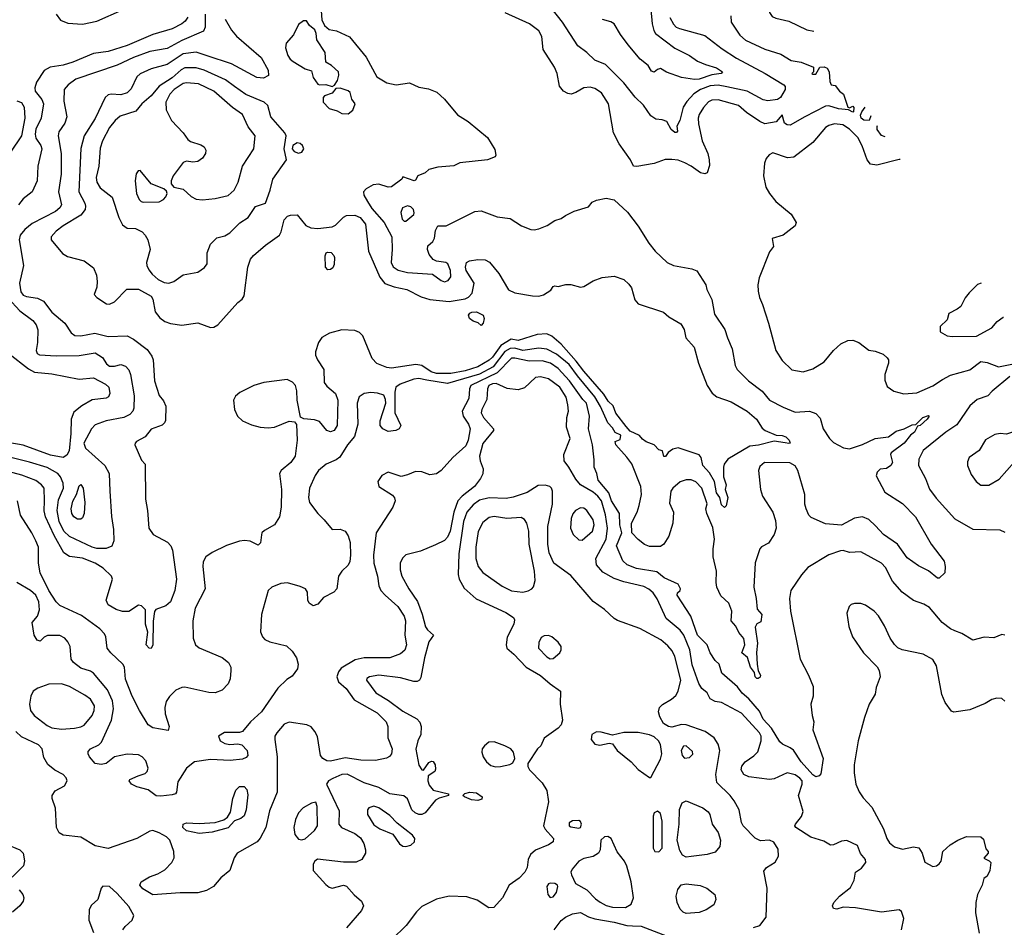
# Model space of a CAD drawing. Extents: x 1173029 to 1307123, y 522559 to 678521.
# Tile 423 of 623: x 1266213 to 1272361, y 607151 to 612821. Entities that reach past the tile are written whole.
import ezdxf

# ---------------------------------------------------------------- set-up
doc = ezdxf.new("R2010")
doc.units = 0

msp = doc.modelspace()

# ---------------------------------------------------------------- linework, layer by layer
at = {"layer": '0CON10XD'}
for points in [[(1270990.4, 613018.6), (1270965, 613007.8), (1270914.6, 612965.4), (1270895.8, 612925), (1270890, 612895), (1270894.2, 612865), (1270911.7, 612841.7), (1270935, 612830.6), (1271015, 612811.9), (1271127.8, 612757.8), (1271171.7, 612748.7)], [(1268090.8, 612935), (1268100, 612820), (1268116.7, 612785), (1268145, 612760), (1268191.7, 612751.7), (1268273.3, 612713.3), (1268376.5, 612586.5), (1268443.4, 612463.4), (1268506.3, 612426.3), (1268564.4, 612414.4), (1268646.4, 612426.4), (1268705, 612398.6), (1268765, 612388.6), (1268817.3, 612367.3), (1268866.7, 612325), (1268947.3, 612227.3), (1269013.8, 612185), (1269134, 612085), (1269179.5, 612009.5), (1269186.7, 611975), (1269182.5, 611965), (1269135, 611945.6), (1268962.3, 611927.7), (1268925, 611907.5), (1268825, 611900), (1268767.5, 611885), (1268745.7, 611864.3), (1268700, 611845), (1268685, 611817.5), (1268676.1, 611813.9), (1268605, 611840), (1268600, 611825), (1268535, 611776.5), (1268515, 611775.5), (1268455, 611794.1), (1268421, 611789), (1268376.7, 611765), (1268360.5, 611745), (1268362.1, 611725), (1268384.2, 611685.8), (1268411.6, 611641.6), (1268489.7, 611555), (1268536, 611465), (1268540, 611385), (1268532.5, 611305), (1268545, 611276), (1268577.2, 611257.2), (1268635, 611242.5), (1268791.2, 611231.2), (1268845, 611192.2), (1268865, 611184.3), (1268889.3, 611190.7), (1268904.4, 611215), (1268903.3, 611255), (1268886.4, 611295), (1268873.3, 611305), (1268815, 611313.3), (1268795, 611323.5), (1268770, 611355), (1268758.9, 611385), (1268762.2, 611407.8), (1268792, 611435), (1268804.3, 611455.7), (1268809, 611505), (1268825, 611533.3), (1268877.2, 611532.8), (1269055, 611622), (1269095, 611627.5), (1269195, 611590), (1269275, 611579.2), (1269347.5, 611532.5), (1269405, 611510.8), (1269425, 611508), (1269455.7, 611514.3), (1269507.5, 611535), (1269555, 611566.2), (1269595, 611578), (1269621.7, 611598.3), (1269675, 611624), (1269765, 611651.2), (1269788.3, 611681.7), (1269815, 611694), (1269875.9, 611705.9), (1269925, 611696.2), (1270008.6, 611618.6), (1270075, 611531.2), (1270140.8, 611425), (1270182, 611375), (1270256.7, 611305), (1270295.9, 611285.9), (1270410, 611265), (1270441.7, 611251.7), (1270498, 611165), (1270504, 611135), (1270535, 611072.5), (1270551.3, 610981.3), (1270616.4, 610886.4), (1270632.5, 610832.5), (1270661.5, 610765), (1270679.7, 610659.7), (1270694, 610635), (1270763.1, 610565), (1270850.1, 610500.1), (1270895, 610443.8), (1270980.5, 610400.5), (1271055, 610369.4), (1271145.6, 610375.6), (1271185, 610361.4), (1271210.6, 610330.6), (1271230, 610265), (1271270, 610205), (1271295, 610180), (1271357.2, 610147.2), (1271395, 610140.4), (1271475, 610167.7), (1271555, 610204.4), (1271637.5, 610215), (1271685, 610250), (1271735, 610264.3), (1271785, 610290), (1271807.7, 610292.3), (1271851.9, 610335), (1271888.8, 610348.8), (1271892.5, 610345), (1271879.5, 610325), (1271835, 610285.7), (1271818.3, 610281.7), (1271800.7, 610245), (1271775, 610224.5), (1271735, 610175.5), (1271654.7, 610115), (1271650.6, 610105), (1271662.8, 610055), (1271653.5, 610035), (1271625, 610016.6), (1271585, 610013.8), (1271566.5, 609995), (1271562, 609972), (1271615, 609870), (1271725, 609798.5), (1271806.7, 609715), (1271905.4, 609545.4), (1271985, 609437.5), (1271992.5, 609405), (1271990, 609365), (1271955, 609332.5), (1271945, 609332.5), (1271887.3, 609377.3), (1271825, 609410), (1271755, 609460), (1271694.7, 609544.7), (1271606.9, 609605), (1271557.9, 609657.9), (1271515, 609698), (1271475, 609714.8), (1271425, 609706.5), (1271345, 609662.9), (1271245, 609670.4), (1271155, 609711.8), (1271141.5, 609725), (1271123.5, 609765), (1271116.5, 609795), (1271115.3, 609855), (1271071.9, 610005), (1271055, 610033.6), (1271022.4, 610052.4), (1270864.7, 610055.3), (1270835, 610030), (1270825.5, 610005), (1270838.1, 609885), (1270850.8, 609845), (1270916.2, 609745), (1270933, 609693), (1270936.2, 609645), (1270923.3, 609605), (1270889.3, 609550.7), (1270845, 609527.5), (1270833.8, 609515), (1270805, 609427.5), (1270796.6, 609276.6), (1270812.7, 609205), (1270817.4, 609137.4), (1270847.9, 609105), (1270841.5, 609058.5), (1270815, 609046.7), (1270805.9, 609025), (1270819.5, 608925), (1270812.9, 608867.1), (1270817, 608795), (1270823.5, 608753.5), (1270839.4, 608725), (1270836.7, 608713.3), (1270825, 608705.5), (1270815, 608705.5), (1270806.2, 608715), (1270801.8, 608741.8), (1270776.3, 608775), (1270756.9, 608836.9), (1270721.8, 608865), (1270741.8, 608915), (1270735, 608956), (1270702.8, 608992.8), (1270685, 609032.5), (1270655.7, 609065), (1270659.4, 609125), (1270641.4, 609175), (1270590.9, 609220.9), (1270566.6, 609276.6), (1270561.8, 609305), (1270564.5, 609375), (1270544, 609465), (1270543.1, 609515), (1270550.9, 609575), (1270541.3, 609648.7), (1270503.8, 609735), (1270498.4, 609765), (1270505.5, 609795.5), (1270473.3, 609893.3), (1270435, 609933.1), (1270405, 609947.1), (1270375, 609947.1), (1270336.4, 609933.6), (1270290.8, 609895), (1270278.1, 609875), (1270269.7, 609799.7), (1270296, 609745), (1270291.4, 609675), (1270266.9, 609595), (1270236.2, 609543.8), (1270215, 609530), (1270145, 609529.1), (1270115, 609542.5), (1270074.5, 609574.5), (1270036.2, 609616.2), (1270033.7, 609676.3), (1270069.1, 609745), (1270081.8, 609785), (1270095.8, 609855), (1270091.4, 609905), (1270035.6, 610045.6), (1270005, 610088.8), (1269935.6, 610165.6), (1269931.2, 610185), (1269961.9, 610198.1), (1269967.3, 610225), (1269931.5, 610241.5), (1269915, 610270.5), (1269885, 610302.5), (1269839.3, 610405), (1269805.3, 610465), (1269697.2, 610595), (1269645, 610667.5), (1269565, 610731.7), (1269505, 610762.2), (1269455, 610769.2), (1269355.4, 610754.6), (1269305, 610769.4), (1269275, 610767.8), (1269242.1, 610747.9), (1269168.7, 610651.3), (1269085, 610605.5), (1268885, 610548.8), (1268755, 610569.5), (1268705, 610578.6), (1268675, 610575.2), (1268590, 610545), (1268562, 610525), (1268556.2, 610495), (1268556.7, 610365), (1268593.8, 610285), (1268583.3, 610265), (1268562.5, 610255), (1268515, 610248.9), (1268481.2, 610265), (1268463.8, 610285), (1268463.8, 610315), (1268498.8, 610425), (1268498.3, 610448.3), (1268486.7, 610475), (1268448.5, 610488.5), (1268405, 610491.2), (1268364.7, 610485.3), (1268332.1, 610465), (1268320.7, 610425), (1268324.6, 610295), (1268303.1, 610216.9), (1268260.8, 610165), (1268212.2, 610087.8), (1268189.3, 610070.7), (1268126.5, 610043.5), (1268080, 610005), (1268057.3, 609972.7), (1268022.5, 609895), (1268016.9, 609835), (1268022.9, 609805), (1268075, 609736), (1268115.4, 609695.4), (1268165, 609636.7), (1268215, 609637.5), (1268245, 609625.8), (1268265, 609596.2), (1268276.2, 609555), (1268279.6, 609475), (1268274.7, 609435.3), (1268265, 609413.3), (1268224.4, 609375), (1268204.4, 609345), (1268194.4, 609265), (1268174.2, 609245), (1268109.6, 609210.4), (1268075, 609169.2), (1268045, 609158.6), (1268020, 609175), (1268012.9, 609195), (1268011.4, 609245), (1267997.5, 609265), (1267965, 609280.9), (1267886.6, 609303.4), (1267845, 609299.1), (1267788.8, 609275), (1267765.8, 609255), (1267722.9, 609105), (1267717, 608997), (1267730, 608965), (1267745, 608949.4), (1267775, 608933.6), (1267879.5, 608909.5), (1267915.7, 608875.7), (1267942.7, 608835), (1267952, 608795), (1267947.1, 608765), (1267915, 608720), (1267881.9, 608698.1), (1267825.6, 608644.4), (1267723.6, 608496.4), (1267655, 608434.3), (1267605.4, 608374.6), (1267585, 608368.1), (1267491.7, 608368.3), (1267454, 608345), (1267465, 608316.2), (1267495, 608298.1), (1267525, 608293.1), (1267575, 608298), (1267600.5, 608290.5), (1267633.3, 608255), (1267637.5, 608225), (1267628.3, 608211.7), (1267605, 608201.2), (1267527, 608193), (1267405, 608199.5), (1267305, 608184.6), (1267255.3, 608144.7), (1267200.5, 608059.5), (1267193.3, 607995), (1267185.7, 607984.3), (1267165, 607977.5), (1267095, 607969.2), (1267065, 607972), (1267015, 608010), (1266945, 608027.5), (1266912, 608045), (1266896.2, 608065), (1266901.2, 608075), (1266952.4, 608097.6)], [(1266442.1, 612855), (1266467.3, 612817.3), (1266515, 612799.1), (1266605, 612793.5), (1266695, 612811.1), (1266855, 612882)], [(1270654.4, 612845), (1270656.4, 612805), (1270710, 612725), (1270745, 612692.9), (1270865, 612637.7), (1270965, 612605.7), (1271030, 612565), (1271092.5, 612555), (1271170, 612525), (1271170, 612495), (1271160, 612485), (1271165, 612480), (1271185, 612480), (1271210, 612525), (1271236, 612526), (1271255, 612517.5), (1271267.5, 612495), (1271272.5, 612435), (1271280, 612415), (1271305, 612410), (1271332.5, 612375), (1271357.5, 612355), (1271383.6, 612273.6), (1271395, 612270), (1271415, 612280), (1271421.7, 612271.7), (1271420, 612245), (1271415, 612244), (1271387.5, 612257.5), (1271325, 612263.7), (1271265, 612282.2), (1271245, 612281.1), (1271115.6, 612215), (1271025, 612161.9), (1271005, 612163.3), (1270988.1, 612175), (1270975, 612226.7), (1270936.8, 612183.2), (1270865, 612171.2), (1270835, 612184.5), (1270751.7, 612241.7), (1270701.2, 612285), (1270575, 612320.8), (1270535, 612319.2), (1270515, 612307.5), (1270483.3, 612273.3), (1270455, 612228.6), (1270449.3, 612205), (1270450.7, 612170.7), (1270474.6, 612065), (1270510, 611985), (1270519.1, 611945), (1270520.3, 611909.7), (1270505, 611863.3), (1270492, 611858), (1270465, 611863.6), (1270406.8, 611906.8), (1270367.4, 611927.4), (1270325, 611942.7), (1270285, 611948.5), (1270242.6, 611947.4), (1270175, 611922.9), (1270067, 611903), (1270045, 611906.2), (1270026.2, 611946.2), (1269956, 612045), (1269920, 612115), (1269890, 612295), (1269845.5, 612365), (1269805, 612391.1), (1269775, 612398.7), (1269735, 612394.5), (1269685, 612365.6), (1269656.1, 612356.1), (1269635, 612360), (1269608.8, 612375), (1269584.2, 612405), (1269568.9, 612485), (1269553.1, 612525), (1269482.2, 612635), (1269474.4, 612715), (1269455, 612750.6), (1269397.5, 612795), (1269245, 612864.3)], [(1270271.8, 612835), (1270295, 612794), (1270312.5, 612775), (1270333.8, 612765), (1270491.2, 612721.2), (1270599.4, 612639.4), (1270689.9, 612579.9), (1270867.8, 612485), (1270984.4, 612415), (1270993.1, 612403.1), (1270992, 612385), (1270963.8, 612335), (1270945, 612322.9), (1270885, 612314.2), (1270855, 612320.8), (1270755.1, 612375.1), (1270628.8, 612401.2), (1270575, 612412.1), (1270525, 612406.8), (1270465, 612384.5), (1270422.5, 612357.5), (1270379.1, 612310.9), (1270356, 612275), (1270335, 612192), (1270317.1, 612155), (1270320.4, 612125), (1270315, 612115.7), (1270305, 612116.9), (1270280.7, 612135), (1270255, 612184.4), (1270225, 612195.5), (1270185, 612200), (1270155, 612220), (1270107.6, 612287.6), (1270056.4, 612336.4), (1269986.3, 612426.4), (1269871.3, 612541.3), (1269805, 612567.5), (1269755, 612615.7), (1269698.3, 612658.3), (1269602.5, 612805), (1269531.8, 612895)], [(1270153.3, 612885), (1270161.9, 612795), (1270172.9, 612752.9), (1270183.8, 612735), (1270305, 612643.1), (1270396.3, 612596.4), (1270445, 612562.1), (1270495, 612540), (1270565, 612519.7), (1270602.5, 612495), (1270594.3, 612485.7), (1270535, 612477.2), (1270455, 612448.9), (1270427, 612447), (1270345, 612458.9), (1270252.2, 612492.2), (1270215, 612516.5), (1270195, 612510.4), (1270175, 612492.2), (1270158.7, 612498.7), (1270137.5, 612535), (1270087.5, 612575), (1270013, 612663), (1269965, 612727.5), (1269925.6, 612795), (1269905, 612807.3), (1269852.7, 612822.7)], [(1267371.6, 612855), (1267371.9, 612775), (1267360.3, 612749.7), (1267225, 612691.6), (1267135, 612640.8), (1267025, 612621.5), (1266924.2, 612585.8), (1266823, 612537), (1266565, 612450), (1266515.3, 612414.7), (1266490.6, 612385), (1266488.8, 612311.2), (1266507.5, 612215), (1266494.5, 612175), (1266458.9, 612121.1), (1266453.1, 612095), (1266472.8, 611985), (1266472, 611855), (1266455.4, 611744.6), (1266473.8, 611665), (1266463.8, 611645), (1266437.7, 611622.3), (1266292.1, 611547.9), (1266245, 611509.6), (1266216.5, 611475), (1266211.1, 611445), (1266237.5, 611285), (1266211.8, 611175), (1266221.2, 611121.2), (1266235, 611099.5), (1266255, 611090.8), (1266325, 611081.8), (1266361.9, 611061.9), (1266415, 610993.1), (1266495.6, 610925), (1266535.4, 610865.4), (1266558.7, 610848.7), (1266595, 610845.4), (1266682.4, 610862.4), (1266765, 610841.2), (1266885.4, 610845.4), (1266925, 610825.6), (1267010.3, 610760.3), (1267038.8, 610718.8), (1267046.2, 610695), (1267054.2, 610565), (1267084.1, 610474.1), (1267110.5, 610440.5), (1267126.1, 610406.1), (1267123.8, 610316.2), (1267118.3, 610301.7), (1267102.3, 610287.7), (1267035, 610263.8), (1266997.5, 610215), (1266943.3, 610185), (1266933.8, 610175), (1266933.3, 610165), (1266975, 610070), (1266997.5, 610045), (1267000, 609825), (1267012, 609755), (1267019.4, 609645), (1267047.1, 609605), (1267135.9, 609555.9), (1267158.1, 609535), (1267167, 609507), (1267191.9, 609325), (1267183.1, 609255), (1267155.3, 609184.7), (1267125, 609159.4), (1267063.9, 609136.1), (1267056.1, 609123.9), (1267047.3, 609062.7), (1267045.8, 608915), (1267035, 608893.3), (1267022.5, 608895), (1267003.8, 608915), (1267013.9, 608993.9), (1267000, 609045), (1267000, 609135), (1266975, 609160), (1266955, 609163.3), (1266895.9, 609124.1), (1266855.8, 609124.2), (1266815, 609135.8), (1266765.6, 609165.6), (1266754.2, 609195), (1266793.1, 609325), (1266787.1, 609345), (1266734.5, 609395), (1266685, 609426.4), (1266605, 609456.7), (1266525, 609467.9), (1266489.3, 609489.3), (1266428.4, 609598.4), (1266374.7, 609715), (1266367, 609753), (1266369.1, 609815), (1266365.5, 609895), (1266350.5, 609915), (1266315, 609942.3), (1266226.4, 609976.4), (1266015, 610031.9)], [(1267497.2, 612825), (1267535.4, 612755), (1267567.8, 612717.8), (1267721.9, 612585), (1267765.7, 612505), (1267767.3, 612472.7), (1267735, 612455.8), (1267695, 612459.4), (1267536.2, 612546.2), (1267383.8, 612596.2), (1267315, 612617.6), (1267235, 612607.7), (1267135, 612540.3), (1267035, 612513.1), (1266965, 612482.9), (1266945, 612463.1), (1266910.5, 612389.5), (1266885, 612363.4), (1266845, 612351.1), (1266783.6, 612356.4), (1266765, 612350.6), (1266748.1, 612335), (1266685, 612204.4), (1266616.2, 612095), (1266595.4, 612015.4), (1266582.8, 611745), (1266619.4, 611675), (1266624.7, 611655), (1266621.8, 611635), (1266595, 611600.4), (1266485, 611533.9), (1266440.5, 611499.5), (1266410, 611465), (1266409.4, 611445), (1266480.2, 611360.2), (1266511.7, 611341.7), (1266615, 611314.4), (1266675, 611270.8), (1266692.2, 611225), (1266698.1, 611185), (1266695, 611150), (1266679.4, 611105), (1266694.3, 611085), (1266755, 611046.1), (1266775, 611044.6), (1266805, 611059.2), (1266883.1, 611136.9), (1266955, 611137.3), (1267035, 611094.2), (1267045.6, 611075), (1267059.4, 610995), (1267088.8, 610958.8), (1267119.2, 610935), (1267155, 610922), (1267225, 610912), (1267325, 610926.9), (1267405, 610897.6), (1267425, 610900.2), (1267450, 610915), (1267575.8, 611054.2), (1267602.3, 611075), (1267615.2, 611095), (1267638.9, 611275), (1267655.2, 611324.8), (1267672.7, 611347.3), (1267748, 611412), (1267835.4, 611474.6), (1267846.7, 611495), (1267865, 611570.8), (1267885, 611594.4), (1267905, 611600.8), (1267945, 611602.5), (1267999.2, 611535), (1268030.9, 611520.9), (1268075, 611515.8), (1268165, 611526.9), (1268185, 611538.2), (1268235, 611586.9), (1268255, 611596.7), (1268305, 611599.2), (1268339.5, 611585), (1268372.8, 611542.8), (1268392.2, 611375), (1268461.8, 611211.8), (1268492.6, 611172.6), (1268552.2, 611152.2), (1268631.1, 611135), (1268719.2, 611089.2), (1268773.9, 611073.9), (1268895, 611060), (1268995, 611076.8), (1269015, 611086.5), (1269037.6, 611112.4), (1269051.5, 611175), (1269000.9, 611255), (1268996.9, 611275), (1269002.2, 611305), (1269022.5, 611315), (1269075, 611323.1), (1269120.3, 611320.3), (1269146.6, 611306.6), (1269205, 611236), (1269265, 611133.3), (1269305.3, 611115.3), (1269415, 611095.9), (1269455, 611094.1), (1269485, 611102.9), (1269529.1, 611130.9), (1269545, 611154.4), (1269555, 611157.5), (1269575, 611154.4), (1269624.3, 611165.7), (1269654.3, 611165.7), (1269715, 611150.6), (1269735, 611153.1), (1269795, 611188.6), (1269849.7, 611210.3), (1269925, 611218), (1269985, 611197.5), (1270017.8, 611167.8), (1270033.3, 611145), (1270055, 611070), (1270075, 611045.7), (1270233.6, 610993.6), (1270266.2, 610965), (1270341.2, 610921.2), (1270362.5, 610885), (1270372.6, 610832.6), (1270424, 610775), (1270452, 610675), (1270506.5, 610535), (1270537.5, 610487.5), (1270565.3, 610465.3), (1270655, 610434.3), (1270755, 610375.7), (1270814.2, 610325), (1270849.5, 610269.5), (1270868, 610255), (1270935.9, 610225.9), (1270975, 610223.1), (1270996.2, 610215), (1271018.2, 610195), (1271023.9, 610176.1), (1271015, 610172.5), (1270992.5, 610177.5), (1270925, 610188.6), (1270826.6, 610163.4), (1270773, 610157), (1270635.4, 610075), (1270611.8, 610045), (1270607.9, 610025), (1270607.6, 609965), (1270624.8, 609915), (1270618.7, 609885), (1270634.8, 609835), (1270625, 609783.3), (1270615, 609773.1), (1270595, 609789.2), (1270585.5, 609835.5), (1270564.6, 609865), (1270552.3, 609935), (1270520.6, 609990.6), (1270479.1, 610035), (1270467.5, 610085), (1270455, 610102.2), (1270325, 610146.4), (1270291.9, 610138.1), (1270262.7, 610117.3), (1270245, 610092.5), (1270235, 610093.1), (1270228, 610128), (1270205, 610133.4), (1270175, 610164.8), (1270125, 610184), (1270101.2, 610201.2), (1270084.3, 610224.3), (1270025, 610250.7), (1270000, 610280), (1269935, 610362.7), (1269919.4, 610409.4), (1269887.1, 610437.1), (1269860.8, 610480.8), (1269735.1, 610625), (1269688.6, 610688.6), (1269595, 610793.1), (1269535, 610842.9), (1269505, 610858.9), (1269445, 610854.8), (1269325, 610816.8), (1269281.3, 610825), (1269217.7, 610785), (1269165, 610711.7), (1269145, 610693.8), (1269075, 610651.6), (1268995, 610627.7), (1268905, 610609.7), (1268815, 610611.5), (1268781.7, 610621.7), (1268725, 610661.3), (1268687.3, 610667.3), (1268535, 610643.6), (1268505, 610648.4), (1268443, 610673), (1268414.1, 610704.1), (1268355.8, 610845.8), (1268335, 610865.9), (1268305, 610878.8), (1268225, 610884.1), (1268147.5, 610862.5), (1268100.9, 610835), (1268078.2, 610805), (1268059.4, 610745), (1268060, 610725), (1268072.5, 610695), (1268112, 610635), (1268114.2, 610555), (1268131.7, 610531.7), (1268185.4, 610485.4), (1268200.5, 610445), (1268196.4, 610285), (1268177.8, 610255), (1268155, 610245.5), (1268131.4, 610255), (1268085, 610310), (1268055, 610320.4), (1267988, 610328), (1267967.7, 610337.7), (1267945.5, 610445), (1267943, 610503), (1267934.5, 610535), (1267917.2, 610557.2), (1267884.1, 610574.1), (1267738.8, 610555), (1267675, 610535.3), (1267588.1, 610491.9), (1267560.7, 610469.3), (1267549.4, 610445), (1267554.7, 610385), (1267573.3, 610343.3), (1267605, 610315.9), (1267660.5, 610290.5), (1267715, 610274.6), (1267765, 610270.4), (1267805, 610276.1), (1267895, 610312.7), (1267929.2, 610309.2), (1267942.7, 610292.7), (1267946.9, 610195), (1267932.7, 610095), (1267906.7, 610055), (1267845.8, 610005), (1267835.6, 609985), (1267848.2, 609885), (1267845.3, 609774.7), (1267835.5, 609715), (1267805, 609665.7), (1267741.1, 609628.9), (1267726.2, 609615), (1267723.3, 609603.3), (1267717, 609553), (1267701.7, 609538.3), (1267652.7, 609562.7), (1267617.8, 609567.8), (1267585, 609563.6), (1267505, 609535.3), (1267415, 609491.9), (1267376.2, 609465), (1267358.9, 609435), (1267356, 609405), (1267370.6, 609265), (1267310, 609145), (1267294.3, 609065), (1267297, 608957), (1267311.2, 608915), (1267335, 608897.1), (1267477, 608837), (1267517.1, 608805), (1267531.9, 608775), (1267532.2, 608755), (1267526.7, 608703.3), (1267515, 608672), (1267478.1, 608631.9), (1267433.4, 608616.6), (1267395, 608618.4), (1267245, 608650), (1267225, 608648.5), (1267187.5, 608632.5), (1267148.1, 608591.9), (1267128.7, 608561.3), (1267119.2, 608525), (1267121.8, 608485), (1267146, 608405), (1267140, 608380), (1267045, 608396.4), (1267015.3, 608415.3), (1266960.5, 608505), (1266915.4, 608595), (1266875, 608700), (1266867.5, 608775), (1266858.5, 608795), (1266781.8, 608865), (1266759.1, 608895), (1266751.2, 608965), (1266743.8, 608985), (1266714.8, 609014.8), (1266598.8, 609098.8), (1266465, 609160.4), (1266440.9, 609185), (1266395.3, 609255), (1266341.2, 609365), (1266330.9, 609425), (1266330.4, 609525), (1266314.7, 609564.7), (1266289.2, 609615), (1266217.5, 609725), (1266199.5, 609815)], [(1267263.2, 612836.8), (1267247.2, 612812.8), (1267225, 612796), (1267165, 612764), (1267045, 612729.1), (1266885, 612659.8), (1266765, 612622.7), (1266675, 612610.8), (1266545.2, 612554.8), (1266485, 612537.5), (1266404.7, 612525.3), (1266366, 612504), (1266319.2, 612430.8), (1266307.5, 612395), (1266310.7, 612375), (1266351.4, 612321.4), (1266362.8, 612295), (1266348.1, 612205), (1266315, 612136.9), (1266309.1, 612105), (1266315, 612080), (1266344.7, 612035), (1266351.2, 612015), (1266327.5, 611905), (1266323.1, 611815), (1266290.8, 611745), (1266235, 611702.2), (1266205.3, 611664.7)], [(1268165, 612404), (1268178.1, 612411.9), (1268197.9, 612442.1), (1268205.6, 612475), (1268203.1, 612495), (1268160.4, 612535), (1268125.3, 612555.3), (1268120.3, 612615), (1268069.2, 612695), (1268065.3, 612735), (1268056.7, 612756.7), (1268022.5, 612785), (1268005, 612814.2), (1267985, 612814.3), (1267955, 612790), (1267923.1, 612726.9), (1267876.5, 612675), (1267873.8, 612645), (1267887.4, 612597.4), (1267902.2, 612575), (1267920.7, 612560.7), (1267995, 612514.6), (1268035, 612501.2), (1268045, 612460), (1268075, 612418.6), (1268085, 612413.3), (1268124.3, 612415.7), (1268165, 612404)], [(1267145, 611174.7), (1267175, 611184.6), (1267235, 611228), (1267325, 611244), (1267367.8, 611272.2), (1267383.7, 611296.3), (1267384.6, 611365.4), (1267405, 611419.2), (1267445, 611458.8), (1267495, 611471.2), (1267525, 611488.8), (1267588.3, 611551.7), (1267640, 611585), (1267685, 611653.3), (1267747.5, 611675), (1267778.1, 611755), (1267793.3, 611825), (1267878.6, 611945), (1267864.4, 612015), (1267878.1, 612095), (1267868.2, 612115), (1267782.2, 612215), (1267762.9, 612285), (1267740, 612305), (1267625, 612354.1), (1267554.5, 612404.5), (1267498.9, 612445), (1267365, 612505.7), (1267315, 612519.5), (1267245, 612519.8), (1267222, 612508), (1267165, 612458), (1267083.7, 612406.3), (1267035, 612345.4), (1266977.1, 612295), (1266939.6, 612250.4), (1266841.7, 612218.3), (1266809.4, 612190.6), (1266775, 612147.8), (1266729.7, 612065), (1266715, 612018.8), (1266706.6, 611905), (1266691.3, 611835), (1266694.6, 611805), (1266715, 611771.4), (1266791.8, 611711.8), (1266832.5, 611585), (1266855, 611538.9), (1266885, 611519.1), (1266937.4, 611517.4), (1266978.6, 611495), (1266997.8, 611475), (1267013.5, 611445), (1267028.8, 611385), (1267005.4, 611305), (1267006.9, 611285), (1267018.8, 611258.8), (1267040.6, 611230.6), (1267078.3, 611198.3), (1267115, 611179.1), (1267145, 611174.7)], [(1267355, 611696.2), (1267435, 611704.8), (1267515, 611722.8), (1267551.8, 611755), (1267577.9, 611805), (1267605, 611906.2), (1267674.4, 612015), (1267684.3, 612095), (1267640.8, 612150.8), (1267605, 612229.6), (1267541.7, 612271.7), (1267426.4, 612375), (1267329.3, 612420.7), (1267255, 612427.3), (1267235, 612422.9), (1267178, 612385), (1267151.8, 612355), (1267125.3, 612305), (1267128.4, 612258.4), (1267160.9, 612190.9), (1267234.5, 612115), (1267263.2, 612073.2), (1267280.2, 612060.2), (1267345, 612039.6), (1267365.9, 612025.9), (1267376.7, 612005), (1267373.1, 611985), (1267354.2, 611955), (1267325, 611935.7), (1267295, 611931.1), (1267255, 611937.5), (1267235, 611929.2), (1267172.5, 611845), (1267160, 611815), (1267158.8, 611795), (1267175.7, 611775.7), (1267235, 611761.8), (1267285, 611716), (1267315, 611699.5), (1267355, 611696.2)], [(1268265, 612233.1), (1268293.1, 612255), (1268307.3, 612295), (1268287.9, 612325), (1268276.4, 612366.4), (1268265, 612377.1), (1268215, 612394.2), (1268188.3, 612391.7), (1268165, 612361.4), (1268116.2, 612345), (1268108.1, 612335), (1268108.2, 612305), (1268145, 612266.7), (1268195, 612251.4), (1268225, 612234.4), (1268265, 612233.1)], [(1266195, 612314.4), (1266225, 612304.3), (1266240.9, 612275), (1266246.4, 612205), (1266224.1, 612095), (1266156.9, 611993.1)], [(1271528.5, 612220.7), (1271518.3, 612191.7), (1271485, 612192.5), (1271466.7, 612205), (1271462.5, 612225), (1271472.5, 612245), (1271491.6, 612275.3)], [(1271709.9, 611947.5), (1271705, 611948.2), (1271565, 611912.3), (1271525, 611918.5), (1271505.3, 611945.3), (1271473.4, 612033.4), (1271446.5, 612085), (1271395, 612136.1), (1271352.5, 612165), (1271300.3, 612169.7), (1271265, 612160.8), (1271245, 612148.2), (1271165, 612052.9), (1271047.2, 611962.8), (1271008.3, 611958.3), (1270915, 611988.8), (1270893, 611977), (1270875, 611953.3), (1270864.2, 611925), (1270858.6, 611845), (1270872.5, 611775), (1270894.2, 611734.2), (1270934.4, 611684.4), (1271030, 611605), (1271061.2, 611555), (1271055, 611533.3), (1270980, 611475), (1270912.5, 611455), (1270920, 611405), (1270895, 611370), (1270831.2, 611208.8), (1270822.5, 611165), (1270824.3, 611125), (1270831.9, 611085), (1270852, 611042), (1270889.5, 610925), (1270935, 610753.3), (1270975, 610691.2), (1271035, 610632.9), (1271105, 610620.8), (1271165, 610640.8), (1271235.6, 610684.4), (1271295.6, 610754.4), (1271341.2, 610795), (1271385, 610817.5), (1271415, 610819.2), (1271453.8, 610805), (1271515, 610756.2), (1271555, 610750), (1271605, 610730.8), (1271629.3, 610709.3), (1271637.1, 610695), (1271637.5, 610675), (1271615.7, 610605), (1271615, 610570), (1271629.5, 610529.5), (1271670.6, 610500.6), (1271733.6, 610483.6), (1271815, 610490.8), (1271915, 610533.8), (1271975.9, 610574.1), (1272025, 610600.5), (1272145, 610634.2), (1272215, 610685.3), (1272255, 610679.6), (1272325, 610651.8), (1272531.9, 610694.8)], [(1271616.6, 612089.8), (1271595, 612097.5), (1271567.5, 612135), (1271566.7, 612153.3), (1271570, 612159.3)], [(1267955, 611987.1), (1267975, 611992.9), (1267988.1, 612015), (1267978.6, 612035), (1267965, 612046.9), (1267945, 612051.4), (1267918.8, 612035), (1267914, 612015), (1267927, 611997), (1267955, 611987.1)], [(1266985, 611680.8), (1267085, 611683.8), (1267112.3, 611697.7), (1267125, 611713.3), (1267133.8, 611735), (1267130.7, 611750.7), (1267112.5, 611765), (1267035, 611795.8), (1266965, 611878), (1266952.7, 611877.3), (1266941.1, 611858.9), (1266934.7, 611815), (1266942.9, 611735), (1266958.6, 611698.6), (1266971.2, 611685), (1266985, 611680.8)], [(1268625, 611562), (1268675, 611603.8), (1268677.1, 611615), (1268672, 611635), (1268655, 611650.8), (1268635, 611657.8), (1268603.3, 611645), (1268594, 611616), (1268601.4, 611575), (1268615, 611562.9), (1268625, 611562)], [(1268138.3, 611258.3), (1268122.5, 611275), (1268120, 611345), (1268127.5, 611365), (1268135, 611368.8), (1268157.3, 611367.3), (1268175, 611347.5), (1268178, 611335), (1268177.5, 611292.5), (1268168.3, 611271.7), (1268155, 611260), (1268138.3, 611258.3)], [(1272217.4, 611174.1), (1272193.9, 611166.1), (1272142.5, 611115), (1272116.2, 611083.8), (1272090, 611030), (1272067.8, 611012.2), (1272015, 610985.8), (1272004.2, 610945.8), (1271960, 610905), (1271960.7, 610870.7), (1272005, 610846.7), (1272035, 610841.2), (1272187, 610843), (1272283.3, 610895), (1272317.5, 610935), (1272355, 610962.5), (1272355.7, 610963.4)], [(1266141, 611081), (1266215, 611001.8), (1266295, 610942.1), (1266316.9, 610915), (1266326, 610884), (1266325.4, 610804.6), (1266316.5, 610755), (1266322.2, 610735), (1266338, 610728), (1266441.1, 610721.1), (1266585, 610722.5), (1266685, 610740.4), (1266730.5, 610710.5), (1266755, 610670.8), (1266775, 610655.6), (1266805, 610655.6), (1266845, 610666.5), (1266875, 610656.5), (1266895, 610633.3), (1266906.3, 610605), (1266928.3, 610471.7), (1266926.9, 610395), (1266920.9, 610375), (1266901.9, 610355), (1266864, 610335), (1266753.8, 610315), (1266685, 610290.8), (1266662.2, 610265), (1266613.8, 610175), (1266625, 610144.3), (1266745, 610036), (1266772.5, 609985), (1266775.4, 609875), (1266787, 609717), (1266800, 609635), (1266800.6, 609565), (1266788.2, 609531.8), (1266752.6, 609517.4), (1266695, 609517.9), (1266665, 609525.3), (1266525, 609591.9), (1266488.4, 609625), (1266459.2, 609685), (1266448.4, 609755), (1266455, 609821.4), (1266486.2, 609895), (1266485.3, 609925), (1266467.3, 609965), (1266451.1, 609985), (1266385, 610023), (1266275, 610056.5), (1266045, 610113.6)], [(1269095, 610910), (1269077, 610927), (1269045, 610937.5), (1269022.5, 610955), (1269016.7, 610975), (1269025, 610986.7), (1269035.9, 610994.1), (1269065, 610995.6), (1269108, 610975), (1269113.3, 610955), (1269107.5, 610925), (1269095, 610910)], [(1266146.2, 610735), (1266268.8, 610638.8), (1266305, 610618.8), (1266415, 610607.9), (1266585, 610575.4), (1266675, 610583.8), (1266748.6, 610545), (1266770, 610525), (1266775.7, 610485), (1266768.8, 610465), (1266753, 610457), (1266665, 610446.9), (1266600.5, 610409.5), (1266551.4, 610368.6), (1266534.3, 610325), (1266533.6, 610235), (1266521.9, 610128.1), (1266508.6, 610101.4), (1266485, 610086.8), (1266405, 610100.2), (1266235, 610163.6), (1266054.8, 610194.8)], [(1272365, 608976.7), (1272345, 608980), (1272295, 608958.5), (1272235, 608963.1), (1272164.2, 608944.2), (1272095.4, 608985.4), (1272052.9, 609002.9), (1272025, 609015.6), (1271973.1, 609055), (1271895, 609148.6), (1271859.4, 609169.4), (1271795, 609193.1), (1271723.1, 609245), (1271663.4, 609313.4), (1271618.5, 609398.5), (1271595, 609425.8), (1271465, 609497.5), (1271395, 609492.9), (1271355, 609504.4), (1271337.6, 609502.4), (1271265, 609477.8), (1271135, 609398.1), (1271095, 609352.9), (1271028.9, 609255), (1271020.5, 609205), (1271025.5, 609125), (1271085.5, 608825.5), (1271138.6, 608725), (1271168, 608655), (1271167.5, 608595), (1271152.5, 608545), (1271160.8, 608475), (1271172.5, 608435), (1271166, 608385), (1271230, 608205), (1271215, 608110), (1271205, 608097.5), (1271185, 608090), (1271165, 608102.9), (1271092.2, 608185), (1271045, 608256.7), (1271025, 608272.5), (1270976, 608295), (1270960.4, 608310.4), (1270907.5, 608395), (1270855, 608451.8), (1270831.8, 608501.8), (1270765, 608578.8), (1270725, 608613.2), (1270695, 608653.8), (1270598.1, 608738.1), (1270581.8, 608795), (1270556.6, 608816.6), (1270524.5, 608865), (1270505.2, 608915.2), (1270445.9, 608975), (1270403.2, 609095), (1270318.8, 609225), (1270320.4, 609239.6), (1270337.5, 609255), (1270339.2, 609265), (1270325, 609294.2), (1270238.1, 609335), (1270192.1, 609372.1), (1270065, 609392.5), (1270005.6, 609415), (1269980, 609440), (1269939.8, 609535), (1269973, 609615), (1269960.4, 609665), (1269958, 609735), (1269907.7, 609815), (1269891.6, 609865), (1269824.4, 609944.4), (1269816.7, 609986.7), (1269800.5, 610025), (1269800.5, 610070.5), (1269789.1, 610165), (1269765.3, 610265), (1269772, 610345), (1269752.8, 610425), (1269729.2, 610449.2), (1269646.5, 610565), (1269575, 610642.7), (1269527.9, 610675), (1269475, 610690.6), (1269395, 610686.8), (1269305, 610706.8), (1269285, 610706.2), (1269194.9, 610615.1), (1269030.8, 610535), (1269022.9, 610515), (1269018.1, 610455), (1268976.7, 610375), (1268981.8, 610345), (1269015.8, 610295), (1269026.2, 610265), (1269013.5, 610195), (1268999.4, 610159.4), (1268917.8, 610085), (1268845, 610004), (1268815, 609984.2), (1268775, 609978), (1268725, 609996), (1268685, 609998), (1268635, 609976.7), (1268595, 609967.5), (1268515, 609993.8), (1268475, 609973.3), (1268450, 609935), (1268456.7, 609905), (1268540.6, 609850.6), (1268554.3, 609834.3), (1268557.5, 609815), (1268542.9, 609775), (1268439.6, 609615), (1268421.8, 609475), (1268424.5, 609425.5), (1268447.6, 609345), (1268456.8, 609285), (1268468.8, 609255), (1268494.5, 609225), (1268575.5, 609155), (1268615, 609094), (1268623.3, 609065), (1268618.4, 608975), (1268628.5, 608915), (1268618.3, 608881.7), (1268590.9, 608859.1), (1268525, 608834.1), (1268365, 608834.6), (1268307.3, 608822.7), (1268220.3, 608769.7), (1268203.2, 608746.8), (1268194.4, 608715), (1268203.1, 608685), (1268252.7, 608642.7), (1268300.9, 608570.9), (1268445, 608490), (1268501.8, 608435), (1268512.5, 608405), (1268512.7, 608335), (1268538.8, 608265), (1268535.5, 608235), (1268522.4, 608217.6), (1268502.8, 608207.2), (1268435, 608193.3), (1268344.1, 608195.9), (1268245, 608209.2), (1268155, 608189.3), (1268131.3, 608191.3), (1268105.8, 608205), (1268092.2, 608225), (1268073.6, 608343.6), (1268056.9, 608375), (1268032.4, 608402.4), (1268006.7, 608415), (1267895, 608432.5), (1267865, 608420), (1267818.5, 608365), (1267807.5, 608345), (1267805.5, 608325), (1267820.5, 608215), (1267820.5, 607995), (1267772.6, 607877.4), (1267750, 607775), (1267715, 607706.9), (1267695.7, 607684.3), (1267570.9, 607615), (1267553.6, 607585), (1267525.3, 607504.7), (1267469.1, 607460.9), (1267423.9, 607406.1), (1267379.8, 607380.2), (1267325, 607365.4), (1267215, 607366.7), (1267045, 607354.7), (1266981.8, 607391.8), (1266963.6, 607415), (1266971.1, 607435), (1267024.4, 607465.6), (1267075.2, 607484.8), (1267119.9, 607510.1), (1267163.3, 607555), (1267178.5, 607585), (1267176.2, 607625), (1267150.4, 607695), (1267130.9, 607715), (1267085, 607741.9), (1267045.4, 607754.6), (1267025, 607752), (1266945.8, 607705), (1266765, 607642.5), (1266685, 607659.1), (1266595, 607713.8), (1266485.6, 607725.6), (1266460.5, 607740.5), (1266443.1, 607775), (1266437.8, 607895), (1266415.8, 607955), (1266415.8, 607975), (1266435, 608002.5), (1266494.2, 608035), (1266510.6, 608065), (1266502.9, 608085), (1266485.4, 608105.4), (1266432, 608132), (1266388.3, 608168.3), (1266365, 608212.5), (1266354.3, 608265), (1266331.2, 608291.2), (1266225, 608340.6), (1266190, 608375)], [(1271719.4, 607135), (1271733.8, 607205), (1271719.5, 607249.5), (1271705, 607260), (1271595, 607245.8), (1271432.7, 607272.7), (1271355, 607276), (1271315, 607263.8), (1271295, 607267.5), (1271288.8, 607285), (1271296.7, 607305), (1271331.2, 607345), (1271400.3, 607399.7), (1271424.4, 607445), (1271432.5, 607495), (1271469.8, 607520.2), (1271495.6, 607555), (1271495.4, 607575), (1271462.5, 607612.5), (1271445, 607661.2), (1271377.8, 607692.2), (1271345, 607688.5), (1271295, 607665.5), (1271275, 607663.8), (1271235, 607688.5), (1271153.9, 607713.9), (1271060, 607775), (1271053.3, 607785), (1271056.7, 607795), (1271095, 607843.8), (1271104.4, 607875), (1271075.6, 607975), (1271099.2, 608045), (1271098.9, 608065), (1271085, 608082.8), (1271055, 608102.9), (1271005, 608115.9), (1270925, 608079.3), (1270895, 608073.8), (1270765, 608091.1), (1270734.6, 608104.6), (1270717.8, 608135), (1270721.9, 608158.1), (1270742.9, 608185), (1270798.1, 608221.9), (1270822.3, 608247.7), (1270843.9, 608315), (1270843.9, 608345), (1270831.9, 608365), (1270719.3, 608489.3), (1270595, 608554.2), (1270555, 608562), (1270525, 608577.5), (1270506.7, 608615), (1270473.3, 608643.3), (1270453.1, 608673.1), (1270411.4, 608791.4), (1270397.2, 608885), (1270360.6, 608975), (1270337, 609007), (1270249.6, 609079.6), (1270193.8, 609203.8), (1270169.6, 609239.6), (1270142.6, 609262.6), (1270109.7, 609279.7), (1269985, 609308.9), (1269925, 609330.7), (1269855, 609369.5), (1269815.5, 609415), (1269810.4, 609455), (1269876, 609575), (1269884.5, 609645), (1269871.8, 609728.2), (1269845.9, 609815), (1269823.1, 609845), (1269795, 609869.2), (1269715, 609914.6), (1269685, 609949.5), (1269643.1, 610025), (1269613.6, 610065), (1269611.1, 610105), (1269649.6, 610205), (1269626.6, 610275), (1269629.7, 610335), (1269639.2, 610375), (1269636.2, 610415), (1269625, 610462.5), (1269585, 610525.4), (1269515, 610578.2), (1269465, 610589.6), (1269433.6, 610586.4), (1269365, 610520.9), (1269325, 610508.2), (1269257.4, 610517.4), (1269187.4, 610547.4), (1269165, 610547), (1269143.1, 610535), (1269135.3, 610515), (1269131.1, 610448.9), (1269099.6, 610385), (1269095.5, 610365), (1269109.5, 610335), (1269172, 610265), (1269172, 610255), (1269105, 610172.5), (1269084.6, 610095), (1269088.2, 610065), (1269107.5, 610015), (1269105.5, 609984.5), (1269090.6, 609955), (1269052.5, 609905), (1268975.3, 609845), (1268949.8, 609815), (1268923.2, 609745), (1268901.4, 609625), (1268885, 609587.3), (1268865, 609567.1), (1268809.4, 609540.6), (1268715, 609500.9), (1268625, 609477.5), (1268603.5, 609456.5), (1268590, 609425), (1268588.6, 609385), (1268600, 609345), (1268642.2, 609265), (1268697.1, 609187.1), (1268727.2, 609107.2), (1268747.1, 609027.1), (1268758.8, 609008.8), (1268796.7, 608975), (1268768.5, 608935), (1268740, 608835), (1268717.8, 608712.2), (1268709.2, 608695), (1268695, 608685.7), (1268675, 608685.6), (1268590.5, 608709.5), (1268455, 608725.8), (1268398, 608715), (1268381.4, 608705), (1268378.1, 608695), (1268436.9, 608615), (1268516.7, 608566.7), (1268605, 608500.9), (1268693.2, 608453.2), (1268712.7, 608432.7), (1268720, 608405), (1268718.8, 608355), (1268699.2, 608315), (1268686.6, 608263.4), (1268705, 608163.3), (1268723.3, 608135), (1268735, 608133.3), (1268768.8, 608181.2), (1268785, 608188.8), (1268795, 608186.2), (1268808.1, 608165), (1268810.3, 608139.7), (1268805, 608124), (1268763.8, 608096.2), (1268762.5, 608065), (1268769.7, 608039.7), (1268795, 608008), (1268890, 607985), (1268890, 607975), (1268832.3, 607957.7), (1268810, 607945), (1268745.7, 607865), (1268725, 607854.6), (1268705, 607855.4), (1268683.1, 607865), (1268662.2, 607885), (1268634.4, 607954.4), (1268611.7, 607971.7), (1268524, 607985), (1268455.2, 608025.2), (1268363.3, 608053.3), (1268257.2, 608107.2), (1268225, 608105.7), (1268168.9, 608081.1), (1268141.4, 608065), (1268129.2, 608045), (1268207.7, 607877.7), (1268206.9, 607795), (1268223.6, 607775), (1268306.7, 607736.7), (1268340.5, 607710.5), (1268362.3, 607675), (1268372.9, 607635), (1268371.8, 607615), (1268350, 607575), (1268315, 607557.9), (1268235, 607557.8), (1268073.2, 607576.8), (1268055.5, 607564.5), (1268045.7, 607545), (1268046.4, 607505), (1268125, 607417.3), (1268145, 607401.3), (1268165, 607394.7), (1268235, 607413.1), (1268255, 607408.6), (1268302.8, 607352.8), (1268347.5, 607315), (1268360, 607285), (1268346.7, 607255), (1268255, 607147.5)], [(1272395, 610592.4), (1272285, 610500.3), (1272258.8, 610471.2), (1272192.1, 610447.9), (1272145, 610409.4), (1272065, 610290), (1271995, 610243.1), (1271855, 610129.5), (1271826.7, 610075), (1271825.8, 610035), (1271868.9, 609955), (1271895, 609888), (1271935, 609831.4), (1272052.9, 609702.9), (1272165, 609637.5), (1272333.9, 609633.9), (1272365, 609620)], [(1272215, 609912), (1272265, 609912.9), (1272329.1, 609950.9), (1272425, 610058.8), (1272499.3, 610110.7), (1272521.2, 610165), (1272521.2, 610215), (1272507.5, 610235), (1272472.5, 610255), (1272455, 610258), (1272375, 610231.4), (1272335, 610235.8), (1272301.3, 610228.7), (1272244.7, 610195.3), (1272205, 610129.2), (1272141.4, 610085), (1272130.7, 610059.3), (1272131.4, 610035), (1272155, 609980), (1272185, 609936.7), (1272215, 609912)], [(1266595, 609701.1), (1266575, 609701.1), (1266552.5, 609715), (1266540, 609735), (1266535.6, 609765), (1266545, 609813.8), (1266568.2, 609855), (1266585, 609908), (1266595, 609917.5), (1266609.2, 609895), (1266619.6, 609805), (1266616.8, 609735), (1266605, 609709.2), (1266595, 609701.1)], [(1270795, 607148.8), (1270835, 607162), (1270875, 607213.8), (1270880.6, 607395), (1270859.1, 607500.9), (1270877.1, 607525), (1270931.3, 607558.7), (1270951.4, 607595), (1270948.3, 607638.3), (1270922.3, 607682.3), (1270895, 607694.6), (1270839.1, 607690.9), (1270805, 607708.5), (1270730.6, 607785), (1270720, 607805), (1270705.7, 607885), (1270675, 607941.2), (1270650, 607975), (1270565.5, 608055), (1270560.4, 608105), (1270584.7, 608255), (1270574.1, 608294.1), (1270549.4, 608335), (1270494.2, 608374.2), (1270375, 608416.7), (1270345, 608417.8), (1270285, 608401.6), (1270265, 608404.7), (1270233.6, 608425), (1270209.5, 608465), (1270202.1, 608497.9), (1270207.8, 608525), (1270226.4, 608543.6), (1270283.9, 608576.1), (1270310.5, 608599.5), (1270324.7, 608625), (1270342, 608695), (1270303.6, 608843.6), (1270287, 608877), (1270259.7, 608909.8), (1270216.2, 608946.2), (1270085, 609016.9), (1269947, 609067), (1269925, 609080), (1269865.4, 609135.4), (1269795, 609187.1), (1269655, 609349.6), (1269548.9, 609425), (1269519.9, 609489.9), (1269510, 609545), (1269511.1, 609655), (1269540, 609795), (1269540, 609875), (1269533.8, 609895), (1269523.3, 609905), (1269495, 609912.5), (1269449.7, 609910.3), (1269381.8, 609868.2), (1269295, 609838), (1269250.8, 609829.2), (1269145, 609833.9), (1269085, 609818.9), (1269045, 609790.7), (1269005.8, 609745), (1268984.5, 609685.5), (1268954.7, 609484.7), (1268950.5, 609355), (1268956.7, 609325), (1268989.1, 609269.1), (1269062.9, 609202.9), (1269248.1, 609118.1), (1269296.8, 609086.8), (1269302.7, 609072.7), (1269298.6, 609045), (1269257, 608963), (1269250, 608915), (1269254.2, 608895), (1269297.9, 608857.9), (1269376.7, 608775), (1269465, 608724.7), (1269525, 608671.5), (1269590, 608625), (1269587.1, 608545), (1269602.5, 608445), (1269594, 608415), (1269576, 608395), (1269487.7, 608332.3), (1269466.7, 608285), (1269446.7, 608265), (1269385.8, 608175), (1269387.1, 608155), (1269396.9, 608135), (1269475, 608054.3), (1269505.3, 608005.3), (1269516.2, 607935), (1269484.4, 607785), (1269494, 607764), (1269547.3, 607705), (1269544.4, 607685), (1269515, 607666.2), (1269435, 607631.8), (1269402.9, 607605), (1269388.6, 607575), (1269381.9, 607525), (1269366.7, 607495), (1269331.7, 607458.3), (1269270, 607415), (1269228.1, 607335), (1269173.8, 607275), (1269143, 607273), (1269069.5, 607319.5), (1269005, 607342), (1268895, 607344.7), (1268815, 607325.6), (1268725, 607281.5), (1268691.7, 607248.3), (1268626.9, 607163.1), (1268538, 607075)], [(1269725, 609569.4), (1269790.6, 609625), (1269801.2, 609665), (1269795, 609695.6), (1269755, 609754.2), (1269735, 609769.4), (1269715, 609771.9), (1269684.6, 609755.4), (1269666.6, 609733.4), (1269655.7, 609705), (1269652.9, 609645), (1269670, 609605), (1269705, 609571.4), (1269725, 609569.4)], [(1269355, 609244.7), (1269388, 609252), (1269411.4, 609265), (1269421.8, 609278.2), (1269432.1, 609317.9), (1269428.4, 609375), (1269395.3, 609545), (1269392.8, 609625), (1269379.2, 609675), (1269365, 609697.8), (1269345, 609710), (1269255, 609705.3), (1269175, 609716.7), (1269145, 609711.5), (1269105, 609679.4), (1269077, 609623), (1269060.5, 609525), (1269062.1, 609455), (1269075.8, 609405.8), (1269105, 609368.2), (1269225, 609282.5), (1269285, 609253.4), (1269355, 609244.7)], [(1266952.4, 608097.6), (1266997.3, 608112.7), (1267010, 608125), (1267015.6, 608145), (1267001.2, 608191.2), (1266978.6, 608215), (1266955, 608227.8), (1266885, 608232.9), (1266805, 608216), (1266752.5, 608175), (1266722.3, 608167.7), (1266683.7, 608173.7), (1266650, 608215), (1266640.8, 608235), (1266641.7, 608248.3), (1266656, 608265), (1266708.3, 608291.7), (1266723.6, 608306.4), (1266786.2, 608445), (1266800, 608515), (1266792.2, 608565), (1266760.7, 608635), (1266675, 608737.5), (1266655, 608750), (1266595, 608769.1), (1266548.6, 608805), (1266535.6, 608825.6), (1266528.6, 608905), (1266515, 608933.8), (1266495, 608956.2), (1266465, 608973.8), (1266387, 608973), (1266367, 608963), (1266341.7, 608938.3), (1266322.5, 608945), (1266304, 608975), (1266291.2, 609055), (1266324.6, 609095.4), (1266337.1, 609135), (1266333.6, 609185), (1266315, 609225.6), (1266281.4, 609255), (1266195, 609305.3)], [(1272364, 608564), (1272345, 608580), (1272315, 608582), (1272282.5, 608575), (1272241.7, 608548.3), (1272145, 608510), (1272045, 608494.3), (1272030.7, 608500.7), (1271991.4, 608555), (1271971.9, 608605), (1271936.7, 608785), (1271915, 608823.8), (1271855, 608856.2), (1271723.9, 608883.9), (1271697, 608897), (1271675, 608917.5), (1271647.9, 608957.9), (1271612.5, 609035), (1271575, 609096.2), (1271548.8, 609125), (1271495, 609163.3), (1271465, 609173.3), (1271425, 609173.3), (1271405, 609166.7), (1271392.5, 609155), (1271377, 609113), (1271390.8, 609030.8), (1271413.3, 608965), (1271482, 608865), (1271568.3, 608778.3), (1271580, 608755), (1271586.2, 608715), (1271561.7, 608648.3), (1271555, 608607.5), (1271517.1, 608545), (1271487.7, 608462.3), (1271449.2, 608315), (1271423.6, 608165), (1271422.9, 608115), (1271434.5, 608045), (1271455, 607996.7), (1271479.7, 607959.7), (1271535, 607901.2), (1271606, 607765), (1271628, 607705), (1271645, 607678.8), (1271675, 607654), (1271725, 607638.8), (1271795, 607653.3), (1271826.7, 607646.7), (1271847.5, 607615), (1271865, 607557.5), (1271915, 607530), (1271937.5, 607535), (1271955, 607547.5), (1271966.2, 607565), (1271976.4, 607623.6), (1272024.1, 607665.9), (1272070, 607695), (1272125, 607717.5), (1272215, 607716.7), (1272230.7, 607700.7), (1272245, 607640), (1272260, 607625), (1272260, 607615), (1272232.5, 607582.5), (1272267, 607567), (1272277.5, 607555), (1272270, 607505), (1272255, 607470), (1272232.5, 607455), (1272223.3, 607415), (1272194.2, 607355), (1272182.5, 607305), (1272181.7, 607241.7), (1272204.2, 607115)], [(1269525, 608828.9), (1269545, 608831.1), (1269585.6, 608865), (1269594.4, 608885), (1269593.3, 608905), (1269575, 608931.9), (1269535, 608965.6), (1269515, 608974.3), (1269487.5, 608972.5), (1269469.5, 608960.5), (1269455, 608930), (1269453.5, 608895), (1269505, 608840), (1269525, 608828.9)], [(1266475, 608389.6), (1266555, 608394.7), (1266595, 608403.4), (1266615, 608414.6), (1266665.4, 608475), (1266678.4, 608505), (1266681.3, 608535), (1266655.2, 608575.2), (1266621, 608601), (1266525, 608655.4), (1266475, 608672), (1266395, 608670.3), (1266327.1, 608645), (1266297.3, 608625), (1266282.9, 608595), (1266273.8, 608543.8), (1266280.5, 608505), (1266303.5, 608473.5), (1266385, 608410.8), (1266415, 608397.1), (1266475, 608389.6)], [(1270155, 608086.7), (1270215, 608201.9), (1270222.5, 608235), (1270213.5, 608293.5), (1270201.2, 608315), (1270175, 608340), (1270145, 608353.3), (1270075, 608367.6), (1269985, 608368.5), (1269915, 608350.8), (1269845, 608369.6), (1269815, 608371.2), (1269786.5, 608355), (1269781.5, 608325), (1269804.2, 608295), (1269835, 608288.1), (1269895, 608301.2), (1269915, 608296.7), (1269944.3, 608255), (1270031.9, 608185), (1270075, 608137.1), (1270145, 608086.7), (1270155, 608086.7)], [(1269185, 608153.8), (1269215, 608154.6), (1269273.1, 608166.9), (1269292.1, 608177.9), (1269304.2, 608205.8), (1269297.1, 608245), (1269280.8, 608265), (1269242.5, 608285), (1269175, 608308.5), (1269143.4, 608306.6), (1269114.7, 608285.3), (1269101.5, 608265), (1269099.6, 608245), (1269107.9, 608215), (1269127.5, 608185), (1269155, 608162.1), (1269185, 608153.8)], [(1270365, 608208.1), (1270395, 608211.9), (1270416.8, 608233.2), (1270415, 608250), (1270375, 608284.4), (1270357.6, 608282.4), (1270343.8, 608255), (1270349.5, 608225), (1270365, 608208.1)], [(1267335, 607737.5), (1267255, 607754.4), (1267231.9, 607775), (1267234.3, 607795), (1267255, 607802.9), (1267335, 607799.2), (1267433.7, 607806.3), (1267488.3, 607821.7), (1267510.3, 607839.7), (1267529.1, 607870.9), (1267543.5, 607955), (1267562.9, 608007.1), (1267585, 608031.4), (1267615, 608030.8), (1267631.8, 608011.8), (1267638.5, 607978.5), (1267627.9, 607885), (1267615, 607846.9), (1267595, 607830.5), (1267554.2, 607815.8), (1267515, 607772.9), (1267415, 607744.4), (1267335, 607737.5)], [(1269075, 607942.5), (1269035, 607946.7), (1268990, 607965), (1268980, 607975), (1268992.3, 607987.7), (1269025, 607996), (1269065, 607990), (1269100, 607965), (1269098.3, 607951.7), (1269075, 607942.5)], [(1270375, 607590), (1270351.2, 607601.2), (1270335, 607631.1), (1270318.9, 607695), (1270331, 607795), (1270332.6, 607887.4), (1270350.8, 607929.2), (1270375, 607941.8), (1270478.1, 607898.1), (1270512.4, 607872.4), (1270522, 607855), (1270536.2, 607795), (1270573.5, 607743.5), (1270588.9, 607695), (1270584.2, 607655), (1270555, 607620.8), (1270505, 607606.5), (1270405, 607594), (1270375, 607590)], [(1267975, 607698), (1267995, 607703.8), (1268055, 607756.2), (1268072.5, 607785), (1268071.2, 607905), (1268061.7, 607931.7), (1268035, 607926.2), (1267982.6, 607897.4), (1267954.3, 607865), (1267935.7, 607825), (1267924.1, 607774.1), (1267930.5, 607730.5), (1267955, 607700.8), (1267975, 607698)], [(1268625, 607654.6), (1268655, 607663.8), (1268677.5, 607685), (1268680.5, 607705), (1268665.8, 607725.8), (1268570.4, 607800.4), (1268525, 607849.5), (1268455, 607897.9), (1268425, 607907.7), (1268393.1, 607896.9), (1268385.6, 607884.4), (1268385.6, 607855), (1268425, 607791.9), (1268462.5, 607765), (1268542.5, 607732.5), (1268585, 607671.5), (1268605, 607657.5), (1268625, 607654.6)], [(1270205, 607621.9), (1270224.2, 607645), (1270225.5, 607814.5), (1270215, 607861.2), (1270195, 607877.1), (1270175, 607866), (1270168.9, 607845), (1270169.4, 607645), (1270178.8, 607625), (1270205, 607621.9)], [(1269705, 607770), (1269715, 607773.3), (1269721.2, 607795), (1269715, 607812.5), (1269705, 607817.5), (1269665, 607816.7), (1269645, 607802.5), (1269644.2, 607785), (1269655, 607778), (1269705, 607770)], [(1269995, 607273.7), (1270032.1, 607295), (1270046.8, 607335), (1270032.3, 607435), (1270005, 607532), (1269990, 607565), (1269943.1, 607623.1), (1269906.5, 607705), (1269885, 607717.3), (1269865, 607715.5), (1269842.5, 607695), (1269837.5, 607635), (1269827.5, 607615), (1269795, 607593.3), (1269735, 607581.1), (1269705.3, 607564.7), (1269662.2, 607515), (1269655.6, 607495), (1269658.3, 607478.3), (1269684, 607425), (1269754.8, 607384.8), (1269808.3, 607328.3), (1269837.5, 607307.5), (1269875, 607287.4), (1269914.1, 607275.9), (1269995, 607273.7)], [(1266125, 607671.5), (1266213.8, 607635), (1266235.8, 607615), (1266243.8, 607566.2), (1266236.7, 607535), (1266167.5, 607465)], [(1266857.5, 607135), (1266871.2, 607155), (1266915.4, 607194.6), (1266925.6, 607225), (1266895, 607280), (1266822.7, 607362.7), (1266775, 607405.6), (1266733, 607407), (1266721.2, 607395), (1266700.6, 607325), (1266661.6, 607288.4), (1266647.8, 607262.2), (1266644.6, 607195), (1266675, 607117.5)], [(1269525, 607336.7), (1269545, 607342), (1269565, 607367.5), (1269574, 607405), (1269571.2, 607415), (1269555.5, 607425.5), (1269525, 607427.5), (1269515, 607422.5), (1269505.7, 607405), (1269510, 607355), (1269525, 607336.7)], [(1270375, 607237.3), (1270355, 607244.5), (1270337.5, 607265), (1270318.8, 607305), (1270311.9, 607345), (1270322.7, 607387.3), (1270343.9, 607416.1), (1270375, 607423.1), (1270462.4, 607412.4), (1270504.5, 607394.5), (1270554, 607355), (1270560.8, 607325), (1270548.3, 607291.7), (1270500.6, 607259.4), (1270455, 607243.5), (1270375, 607237.3)], [(1266210, 607385), (1266232.9, 607355), (1266238.6, 607335), (1266234.4, 607315), (1266214.4, 607285), (1266167.8, 607245)], [(1269551.5, 607135), (1269595, 607192.5), (1269621.4, 607215), (1269665, 607235.5), (1269715, 607243.1), (1269765, 607215.6), (1269805, 607203.3), (1269925, 607183.3), (1270005, 607161.6), (1270039.2, 607160.8), (1270093, 607157), (1270255.2, 607095.2)]]:
    msp.add_lwpolyline(points, dxfattribs=at)

doc.saveas('drawing.dxf')
